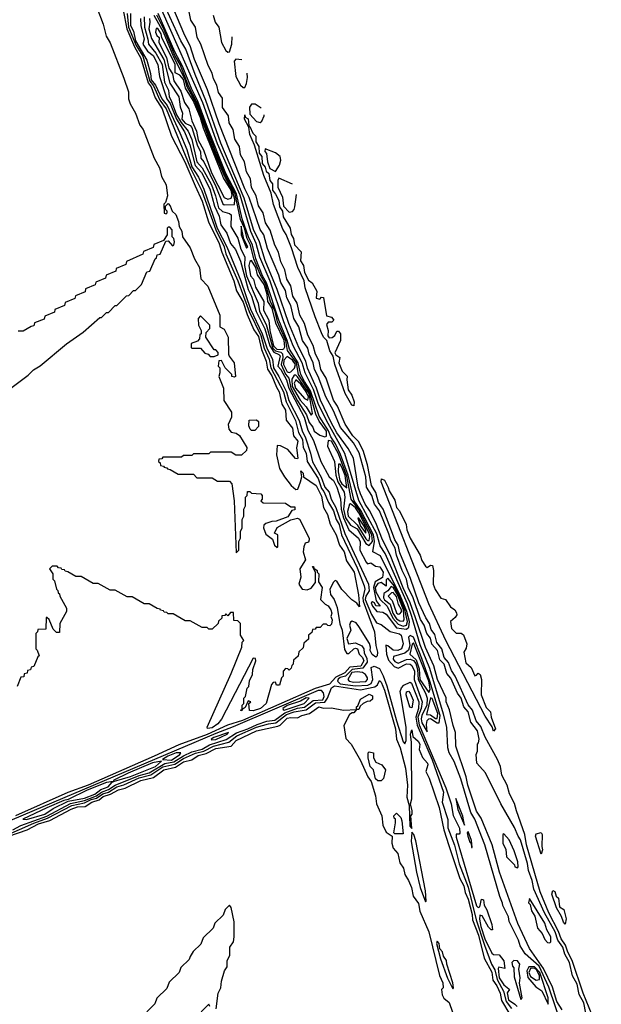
# Model space of a CAD drawing. Extents: x 2889633 to 3052318, y 540750 to 918690.
# Tile 423 of 656: x 3038745 to 3042157, y 731709 to 737489. Entities that reach past the tile are written whole.
import ezdxf

# ---------------------------------------------------------------- set-up
doc = ezdxf.new("R2010")
doc.units = 0

msp = doc.modelspace()

# ---------------------------------------------------------------- linework, layer by layer
at = {"layer": '0CON02XD'}
for points in [[(3039160, 737660), (3039235, 737462.5), (3039252.7, 737392.7), (3039275, 737352.5), (3039355.7, 737145.7), (3039383.3, 737065), (3039383.3, 737025), (3039393.3, 736995), (3039425, 736940), (3039449.3, 736869.3), (3039470, 736845), (3039533.3, 736675), (3039565, 736620), (3039577.5, 736567.5), (3039605, 736520), (3039612.5, 736455), (3039600, 736415), (3039590, 736405), (3039593, 736353), (3039605, 736350), (3039610, 736355), (3039610, 736365), (3039600, 736375), (3039600, 736395), (3039615, 736410), (3039627, 736397), (3039640, 736365), (3039660, 736345), (3039676.7, 736305), (3039680, 736275), (3039697, 736247), (3039700, 736215), (3039745, 736150), (3039770, 736085), (3039798.8, 736035), (3039808.3, 735968.3), (3039848.8, 735925), (3039920, 735755), (3039920, 735685), (3039945, 735672.5), (3039968.8, 735625), (3039970, 735525), (3039973, 735513), (3040002.5, 735475), (3040010, 735395), (3040005, 735390), (3039990, 735395), (3039990, 735405), (3039950, 735445), (3039928.3, 735488.3), (3039913, 735487), (3039910, 735455), (3039920, 735445), (3039920, 735415), (3039912.5, 735395), (3039940, 735325), (3039943, 735253), (3039987.5, 735185), (3039986.7, 735155), (3039968.3, 735111.7), (3039972.5, 735085)], [(3039351.1, 737545), (3039372.5, 737435), (3039418.6, 737328.6), (3039455, 737263.3), (3039498.1, 737118.1), (3039515.5, 737095), (3039539.5, 737029.5), (3039580, 736965), (3039636, 736805), (3039714, 736655), (3039774.3, 736514.3), (3039815, 736422.5), (3039851.9, 736301.9), (3039915.5, 736175), (3039930, 736125), (3040000.8, 735955), (3040017, 735897), (3040055, 735831.2), (3040078.9, 735758.9), (3040118.6, 735668.6), (3040145, 735628.8), (3040163.5, 735553.5), (3040190, 735485), (3040197.8, 735437.8), (3040225, 735398.8), (3040250.9, 735330.9), (3040267.5, 735305), (3040282.7, 735232.7), (3040305, 735197.5), (3040308, 735138), (3040345, 735090), (3040350.8, 735045), (3040377.5, 735015), (3040368.8, 734975), (3040376.7, 734915), (3040375, 734910), (3040363, 734913), (3040317.5, 734965), (3040275, 734987.5), (3040255, 734990), (3040251.2, 734935), (3040270, 734855), (3040297.5, 734805), (3040336.7, 734755), (3040365, 734730), (3040377, 734733), (3040392.5, 734775), (3040400, 734805), (3040395, 734840), (3040407, 734827), (3040410, 734805), (3040483.3, 734755), (3040515, 734692.5), (3040526.7, 734625), (3040550, 734585), (3040566.4, 734526.4), (3040602, 734465), (3040621.2, 734405), (3040649.2, 734365), (3040663, 734313), (3040707.5, 734245), (3040733, 734113), (3040737.5, 734042.5), (3040723.3, 734063.3), (3040694.1, 734084.1), (3040634.1, 734144.1), (3040605, 734193.3), (3040595, 734196.7), (3040585, 734187.5), (3040563.8, 734145), (3040568, 734115), (3040588.8, 734085), (3040608.3, 734038.3), (3040623.2, 733943.2), (3040637.5, 733905), (3040650.9, 733790.9), (3040665, 733767.5), (3040675, 733767.5), (3040705, 733796), (3040715, 733800), (3040726.2, 733795), (3040735.8, 733765), (3040755.6, 733745), (3040763.5, 733725), (3040745.3, 733694.7), (3040682.2, 733687.8), (3040652, 733655), (3040600.2, 733629.8), (3040562, 733588), (3040477.6, 733562.4), (3040051.2, 733375), (3039963.1, 733346.9), (3039845, 733292.7), (3039678, 733232), (3039534.3, 733165.7), (3039146, 732995), (3039028.3, 732951.7), (3038721.2, 732815)], [(3041971.1, 731451.1), (3041849.7, 731809.7), (3041791.8, 731931.8), (3041711.2, 732005), (3041681.7, 732051.7), (3041671.2, 732085), (3041616.2, 732195), (3041611.7, 732221.7), (3041578.3, 732288.3), (3041577, 732303), (3041560.7, 732340.7), (3041473.8, 732645), (3041415.8, 732795), (3041392, 732835), (3041333.2, 733033.2), (3041294.3, 733134.3), (3041263.8, 733185), (3041256, 733215), (3041250, 733335), (3041232.1, 733412.1), (3041150.4, 733680.4), (3041095, 733818.8), (3041045.3, 733985.3), (3041019.5, 734059.5), (3040889.1, 734355), (3040860.6, 734400.6), (3040840.3, 734470.3), (3040735, 734666.2), (3040652.9, 734942.9), (3040545.5, 735135), (3040496.5, 735235), (3040468.6, 735318.6), (3040419.5, 735415), (3040402.1, 735475), (3040350, 735575), (3040294.6, 735715), (3040213.6, 735953.6), (3040153.6, 736095), (3040133.1, 736175), (3040100, 736245), (3040038.2, 736458.2), (3039905, 736760), (3039819.2, 737000.8), (3039578.1, 737545)], [(3041927, 731677), (3041896.7, 731725), (3041870, 731810), (3041818.6, 731918.6), (3041735.8, 732035.8), (3041666.7, 732183.3), (3041558.8, 732485), (3041516.7, 732645), (3041451.7, 732801.7), (3041425, 732842.5), (3041374.2, 732995), (3041364.1, 733044.1), (3041303.9, 733223.9), (3041302.5, 733305), (3041287.5, 733345), (3041267, 733437), (3041247.5, 733485), (3041247, 733507), (3041196.2, 733615), (3041174, 733695), (3041125, 733802.5), (3041066.5, 733976.5), (3041036.2, 734066.2), (3040995, 734153.3), (3040917.9, 734347.9), (3040874.2, 734435), (3040834.3, 734534.3), (3040797.8, 734607.8), (3040770.8, 734645), (3040744.3, 734705), (3040731.4, 734745), (3040702.5, 734915), (3040672.3, 734972.3), (3040605, 735064), (3040573.1, 735125), (3040510, 735255), (3040487.1, 735325), (3040433.6, 735443.6), (3040422.9, 735485), (3040382.9, 735565), (3040324.2, 735705), (3040255.8, 735905), (3040184.5, 736074.6), (3040151.4, 736185), (3040116.8, 736256.8), (3040061.4, 736441.4), (3039925, 736763.3), (3039837.1, 737015), (3039773.9, 737166.1), (3039719.2, 737315), (3039690, 737365), (3039605, 737552.5)], [(3041670, 732695), (3041647, 732747), (3041566.7, 732885), (3041478.3, 733068.3), (3041427.5, 733125), (3041422.5, 733175), (3041430, 733195), (3041430, 733235), (3041437, 733243), (3041440, 733265), (3041430, 733315), (3041391.2, 733365), (3041375.8, 733425), (3041350, 733455), (3041335.7, 733505), (3041314.2, 733535), (3041275, 733623.3), (3041251.4, 733651.4), (3041236, 733705), (3041210.3, 733730.3), (3041195.8, 733785), (3041163, 733823), (3041155, 733857.5), (3041134, 733885), (3041118, 733935), (3041097, 733967), (3041052.9, 734095), (3041024.3, 734155), (3041014.2, 734205), (3040988.6, 734255), (3040955.7, 734345), (3040947.4, 734387.4), (3040921.3, 734431.3), (3040910.6, 734470.6), (3040855.8, 734605), (3040826, 734645), (3040810, 734695), (3040780, 734745), (3040775.7, 734805), (3040736.3, 734946.3), (3040702.5, 735005), (3040626.2, 735095), (3040585, 735192.5), (3040541.2, 735275), (3040496.2, 735395), (3040473.8, 735435), (3040466.7, 735475), (3040443.8, 735525), (3040435, 735560), (3040403.8, 735605), (3040383.3, 735685), (3040353.8, 735735), (3040335, 735810), (3040312, 735855), (3040305, 735900), (3040276.1, 735946.1), (3040265, 735990), (3040198.8, 736145), (3040176.4, 736226.4), (3040155, 736257.5), (3040091.2, 736445), (3040066, 736495), (3039915, 736877.5), (3039847.3, 737077.3), (3039770, 737255), (3039745.7, 737335.7), (3039714, 737395), (3039642.7, 737562.7)], [(3042156.9, 731515), (3042050.6, 731775), (3041985.3, 731965.3), (3041960, 732015), (3041947.5, 732055), (3041922.4, 732092.4), (3041906, 732136), (3041849.4, 732245), (3041799.1, 732369.1), (3041718.6, 732645), (3041708.1, 732705), (3041660, 732845), (3041647.6, 732887.6), (3041619.2, 732945), (3041605.5, 732995.5), (3041574.2, 733054.2), (3041565.7, 733105), (3041548.6, 733145), (3041475, 733276.7), (3041449.6, 733339.6), (3041423.6, 733373.6), (3041400.6, 733435), (3041376.6, 733466.6), (3041299.4, 733635), (3041277.4, 733667.4), (3041260.6, 733715), (3041235.5, 733745.5), (3041220.6, 733795), (3041191.7, 733831.7), (3041179.8, 733879.8), (3041159.7, 733909.7), (3041148.1, 733945), (3041126.6, 733976.6), (3041085.5, 734065.5), (3041037.6, 734207.6), (3040975, 734360), (3040964.6, 734404.6), (3040945.6, 734435), (3040932.5, 734472.5), (3040876.7, 734615), (3040850.6, 734655), (3040833.6, 734713.6), (3040809.4, 734755), (3040785.6, 734875.6), (3040759.1, 734959.1), (3040732.1, 735012.1), (3040699.2, 735045), (3040653.6, 735113.6), (3040609.5, 735219.5), (3040585.7, 735255.7), (3040542.5, 735385), (3040510.8, 735435), (3040502.5, 735485), (3040480.8, 735525), (3040466.6, 735576.6), (3040435, 735637.5), (3040415.5, 735705.5), (3040388, 735755), (3040372.5, 735825), (3040348, 735865), (3040335.5, 735925.5), (3040312, 735965), (3040300.9, 736020.9), (3040277, 736067), (3040263.2, 736123.2), (3040240.8, 736165), (3040215, 736253.3), (3040187, 736297), (3040172.9, 736355), (3040145.7, 736395.7), (3040132.5, 736455), (3040104.3, 736504.3), (3040099.2, 736555), (3040076, 736595), (3040064, 736655), (3040040, 736695), (3040034, 736745), (3040007.7, 736787.7), (3039998, 736845), (3039974.2, 736884.2), (3039970, 736925), (3039934.2, 736974.2), (3039935, 737027.5), (3039911.4, 737061.4), (3039901.2, 737105), (3039881.2, 737141.2), (3039873.8, 737175), (3039850.5, 737220.4), (3039808, 737345), (3039786.2, 737385), (3039775.8, 737445), (3039748.8, 737485), (3039737.5, 737545)], [(3039374.5, 737525), (3039384.2, 737444.3), (3039427.3, 737337.3), (3039467.2, 737275), (3039507.9, 737127.9), (3039529.9, 737099.9), (3039567.3, 737017.3), (3039605, 736966), (3039747.4, 736617.4), (3039812.5, 736485), (3039895, 736254.2), (3039943.5, 736155), (3039954.7, 736114.7), (3040024.5, 735955), (3040091.5, 735775), (3040158.7, 735635), (3040179.5, 735559.6), (3040209.1, 735495), (3040217.9, 735445), (3040293.3, 735305), (3040308.9, 735245), (3040362.5, 735135), (3040380, 735065), (3040404.4, 735025), (3040407, 734977), (3040425.7, 734945), (3040431.2, 734895), (3040495, 734796.2), (3040516.1, 734736.1), (3040528.6, 734718.6)], [(3039395.6, 737525), (3039395.5, 737455), (3039411.9, 737421.9), (3039425, 737364.4), (3039490.9, 737250.9), (3039512.9, 737172.9), (3039515.3, 737135), (3039542.3, 737105), (3039578.8, 737025), (3039610, 736985), (3039685, 736824), (3039725, 736726), (3039755.6, 736625.6), (3039793.1, 736565), (3039824.7, 736494.7), (3039880, 736335), (3039904.3, 736264.3), (3039959.2, 736155), (3040042.1, 735955), (3040099.4, 735789.4), (3040168, 735645), (3040195.8, 735555.8), (3040227.5, 735495), (3040233.2, 735445), (3040265.4, 735395), (3040309.6, 735305), (3040324.1, 735254.1), (3040384.5, 735135), (3040401.1, 735075), (3040420.9, 735035), (3040451.1, 734945), (3040462.7, 734892.7), (3040513.3, 734803.3), (3040534.4, 734745), (3040560.6, 734715), (3040573.1, 734675), (3040599.5, 734625), (3040652.7, 734472.7), (3040790.5, 734175), (3040794.4, 734135), (3040775.5, 734105), (3040772, 734085), (3040807.9, 733997.9), (3040837.7, 733947.7), (3040865, 733938.8), (3040917.9, 733897.9), (3040972.8, 733882.8), (3040981.9, 733875), (3040994.5, 733825), (3040984.3, 733795), (3040964, 733786), (3040935, 733786.9), (3040905, 733813.3), (3040893, 733817), (3040897.1, 733765), (3040908.7, 733728.7), (3040940.9, 733690.9), (3040965, 733681.2), (3041015, 733708), (3041035, 733706.2), (3041045, 733698.1), (3041061.6, 733665), (3041059.3, 733615), (3041078.8, 733561.2)], [(3039454.3, 737495), (3039455.5, 737455), (3039475.6, 737375), (3039467.5, 737345), (3039495, 737304.2), (3039528.7, 737278.7), (3039555.6, 737225), (3039565.4, 737155.4), (3039608.2, 737025), (3039626.9, 736996.9), (3039665, 736905.5), (3039710.8, 736830.8), (3039743.6, 736753.6), (3039775, 736633.1), (3039811.2, 736591.2), (3039859.5, 736495), (3039887.5, 736395), (3039915.8, 736335), (3039925, 736283.8), (3039960, 736235), (3039982.2, 736175), (3040010, 736140), (3040040.9, 736070.9), (3040086.2, 735905), (3040105.5, 735865), (3040133.1, 735775), (3040183.7, 735673.7), (3040213.3, 735573.3), (3040235, 735536.2), (3040265, 735524.3), (3040273.1, 735515), (3040260, 735455), (3040277.3, 735435), (3040310, 735375), (3040324.1, 735325), (3040414.6, 735154.6), (3040435, 735080), (3040469.1, 735019.1), (3040510.6, 734895), (3040560, 734805), (3040585, 734783.8), (3040605.6, 734745), (3040626.7, 734676.7), (3040630.3, 734615), (3040645.2, 734565.2), (3040676.7, 734495), (3040732.5, 734445), (3040743, 734423), (3040740.6, 734375), (3040776.7, 734305), (3040785, 734293.8), (3040805, 734300), (3040831.4, 734281.4), (3040857.1, 734277.1), (3040877.1, 734245), (3040872.9, 734215), (3040831.1, 734188.9), (3040819.7, 734155), (3040837.1, 734077.1), (3040860, 734045), (3040835, 734047.5), (3040826.4, 734066.4), (3040815, 734071.2), (3040806.7, 734065), (3040815, 734046.7), (3040840, 734015), (3040875, 734010), (3040895, 733998.8), (3040955, 733919.4), (3041015, 733910)], [(3039474.4, 737505), (3039477.5, 737445), (3039497.5, 737375), (3039500, 737345), (3039543.1, 737293.1), (3039580, 737225), (3039595, 737122.5), (3039618, 737075), (3039621.5, 737035), (3039633.3, 737015), (3039665, 736930), (3039691.8, 736885), (3039734.2, 736835), (3039754.3, 736785), (3039783.5, 736655), (3039815, 736620), (3039869.8, 736519.8), (3039894.5, 736454.5), (3039911.1, 736385), (3039935, 736362.5), (3039975, 736350.8), (3039985, 736342.5), (3039983.3, 736275), (3040025, 736206.7), (3040041.5, 736141.5), (3040065, 736097.5), (3040064.6, 736045), (3040075.5, 735985), (3040144.2, 735825), (3040152.2, 735775), (3040190.4, 735700.4), (3040230.3, 735559.7), (3040245, 735543.9), (3040276.9, 735537), (3040286.8, 735526.8), (3040288, 735505), (3040277.9, 735465), (3040305, 735407.1), (3040324, 735384), (3040335.9, 735325), (3040375, 735250.6), (3040428.4, 735168.4), (3040442.2, 735125), (3040465, 735096.7), (3040473, 735073), (3040505, 735049.2), (3040535, 735040)], [(3039505.7, 737495.7), (3039509.2, 737475), (3039501.9, 737435), (3039519.1, 737379.1), (3039590, 737255), (3039626.4, 737116.4), (3039679.4, 737035), (3039687, 736977), (3039699.5, 736939.6), (3039696.7, 736905), (3039715, 736881.9), (3039745, 736867.5), (3039754.3, 736855), (3039787.9, 736747.9), (3039806.5, 736715), (3039808, 736675), (3039825, 736653.8), (3039895, 736510), (3039937, 736407), (3039945, 736402.5)], [(3039945, 736402.5), (3040005, 736403.3), (3040007.3, 736432.7), (3039994, 736485), (3039947.4, 736567.4), (3039882.1, 736722.1), (3039775, 737008.5), (3039727.4, 737095), (3039715, 737138.5), (3039648.8, 737268.8), (3039589.2, 737415), (3039533.4, 737513.4)], [(3040535, 735040), (3040545, 735043.3), (3040545, 735072.5), (3040502.4, 735132.3), (3040483, 735173), (3040445.6, 735305.6), (3040381.3, 735405), (3040368.6, 735475), (3040316.4, 735546.4), (3040305.7, 735605), (3040257.5, 735715), (3040243, 735775), (3040216.9, 735835), (3040187.6, 735937.6), (3040158.2, 735988.2), (3040118.6, 736085), (3040099.7, 736165), (3040078.8, 736205), (3040064.1, 736265), (3040040.9, 736315), (3040008.9, 736465), (3039980.8, 736525), (3039952.8, 736572.8), (3039893.2, 736715), (3039784.8, 737005), (3039737.6, 737095), (3039685.7, 737225), (3039655, 737277.8), (3039595, 737424.5), (3039548.8, 737515)], [(3041015, 733910), (3041027.4, 733922.6), (3041031.4, 733955), (3041015.5, 734015.5), (3040979.6, 734105), (3040860.7, 734340.7), (3040816.7, 734365), (3040827.1, 734425), (3040820, 734465), (3040746.9, 734606.9), (3040707.6, 734665), (3040671.2, 734815), (3040626.7, 734936.7), (3040598, 734998), (3040569.7, 735039.7), (3040556.4, 735075), (3040501.8, 735161.8), (3040450.9, 735310.9), (3040415, 735364.6), (3040393.5, 735405), (3040378.3, 735475), (3040327.2, 735555), (3040314.3, 735605), (3040264.8, 735724.8), (3040193.5, 735945), (3040170.3, 735985), (3040129.5, 736085), (3040111.4, 736165), (3040086.3, 736215), (3040050.7, 736320.7), (3040016.1, 736466.1), (3039955, 736586.5), (3039846.6, 736856.6), (3039790.8, 737010.8), (3039751.9, 737085), (3039700.3, 737215), (3039655, 737300), (3039556.5, 737525)], [(3039880.6, 737515), (3039891.8, 737475), (3039913.1, 737445), (3039928.7, 737355), (3039955, 737308.8), (3039965, 737298.8), (3039975, 737300), (3039988.6, 737345), (3039992.1, 737388.1)], [(3039965, 736435.6), (3039985, 736442), (3039990.6, 736459.4), (3039985, 736487.5), (3039941, 736561), (3039822.3, 736852.3), (3039805, 736912.2), (3039762, 737015), (3039717.4, 737087.4), (3039705, 737136.9), (3039685, 737164), (3039656.7, 737176.7), (3039656.7, 737225), (3039578.8, 737385), (3039575, 737406.7), (3039555, 737436.7), (3039545, 737437.5), (3039542, 737415), (3039550, 737395), (3039563.3, 737383.3), (3039561.9, 737355), (3039606.7, 737266.7), (3039619.5, 737205), (3039641.7, 737171.7), (3039649.7, 737129.7), (3039690, 737070), (3039711.8, 737001.8), (3039738, 736965), (3039755.6, 736895), (3039781.8, 736835), (3039792.2, 736782.2), (3039822.5, 736725), (3039870.8, 736590.7), (3039945, 736445.8), (3039965, 736435.6)], [(3040047.4, 737252.3), (3040013, 737257), (3040002.5, 737245), (3040013.4, 737155), (3040040, 737105), (3040055, 737090), (3040065, 737090), (3040076.1, 737113.9), (3040080.5, 737149.6), (3040079.2, 737174)], [(3040162.3, 736970), (3040126.4, 736993.6), (3040105, 736992), (3040094, 736976), (3040095.6, 736935), (3040135, 736891.2), (3040155, 736886.2), (3040165, 736893.3), (3040178.6, 736925), (3040178.7, 736929.8)], [(3040705, 735222.5), (3040693.8, 735225), (3040654.2, 735295), (3040593.8, 735465), (3040583.3, 735513.3), (3040563.8, 735545), (3040547.5, 735605), (3040527.5, 735625), (3040515, 735650), (3040478.8, 735745), (3040420, 735915), (3040413.3, 735955), (3040376.7, 736035), (3040339.5, 736149.6), (3040307.7, 736227.7), (3040288.3, 736258.3), (3040234.2, 736404.2), (3040220, 736470), (3040176.2, 736575), (3040122.3, 736752.3), (3040094.2, 736814.2), (3040088.3, 736858.3), (3040064, 736905), (3040065, 736930), (3040067, 736917), (3040085, 736907.1), (3040088.3, 736868.3), (3040095, 736862.5), (3040112.7, 736822.7), (3040129.4, 736805), (3040131.2, 736771.2), (3040147.5, 736745), (3040149.2, 736705), (3040166.4, 736685), (3040168, 736645), (3040185, 736622.5), (3040190.2, 736600.2), (3040206.4, 736585), (3040212, 736545), (3040227.3, 736525), (3040227.1, 736487.1), (3040246.5, 736465), (3040265, 736428), (3040269.3, 736389.3), (3040286.8, 736365), (3040291.5, 736331.5), (3040331.4, 736265), (3040337.9, 736227.9), (3040351.4, 736205), (3040356.8, 736166.8), (3040396.2, 736126.2), (3040392.3, 736072.3), (3040410, 736045), (3040415.8, 736005), (3040439.7, 735959.7), (3040461.2, 735945), (3040487.5, 735895), (3040483.9, 735853.9), (3040505, 735847.5), (3040515, 735860), (3040527, 735857), (3040545, 735750), (3040575, 735742.5), (3040587.5, 735725), (3040577, 735713), (3040555, 735712.5), (3040545, 735700), (3040553.8, 735665), (3040553.3, 735633.3), (3040561.2, 735621.2), (3040577.7, 735622.3), (3040593.3, 735635), (3040605, 735660), (3040615, 735660), (3040627.5, 735645), (3040626.7, 735605), (3040593.3, 735533.3), (3040600.5, 735520.4), (3040623.3, 735505), (3040616.2, 735475), (3040636, 735425), (3040667, 735397), (3040663.8, 735375), (3040672, 735315), (3040692.5, 735285), (3040707.5, 735245), (3040705, 735222.5)], [(3040245, 736596.7), (3040270, 736635), (3040277.1, 736665), (3040272.9, 736685), (3040246.3, 736706.3), (3040185, 736730), (3040182.9, 736715), (3040192.5, 736702.5), (3040199.5, 736655), (3040213.3, 736615), (3040245, 736596.7)], [(3040344.6, 736522.4), (3040265, 736557.5), (3040258.8, 736545), (3040259.4, 736505), (3040286.1, 736446.1), (3040293.5, 736395), (3040325, 736358), (3040345, 736362.5), (3040355.9, 736374.1), (3040360, 736390), (3040369.4, 736461.6)], [(3038517.5, 735195), (3038795, 735402.5), (3038825, 735432.5), (3038865, 735457.5), (3039020, 735585), (3039116.4, 735653.6), (3039215, 735740), (3039225, 735740), (3039255, 735770), (3039265, 735770), (3039305, 735810), (3039315, 735810), (3039371.7, 735868.3), (3039385, 735870), (3039411.7, 735898.3), (3039425, 735900), (3039460, 735935), (3039491.7, 736008.3), (3039508.3, 736011.7), (3039540, 736085), (3039548.3, 736091.7), (3039551.7, 736108.3), (3039568.3, 736111.7), (3039601.7, 736188.3), (3039615, 736190), (3039641.7, 736161.7), (3039650, 736165), (3039652.5, 736185), (3039650, 736205), (3039640, 736215), (3039640, 736255), (3039625, 736270), (3039615, 736270), (3039610, 736265), (3039610, 736225), (3039588.3, 736191.7), (3039531.7, 736168.3), (3039528.3, 736151.7), (3039471.7, 736128.3), (3039468.3, 736111.7), (3039371.7, 736068.3), (3039368.3, 736051.7), (3039311.7, 736028.3), (3039308.3, 736011.7), (3039251.7, 735988.3), (3039248.3, 735971.7), (3039191.7, 735948.3), (3039188.3, 735931.7), (3039131.7, 735908.3), (3039128.3, 735891.7), (3039071.7, 735868.3), (3039068.3, 735851.7), (3039011.7, 735828.3), (3039008.3, 735811.7), (3038951.7, 735788.3), (3038948.3, 735771.7), (3038891.7, 735748.3), (3038888.3, 735731.7), (3038831.7, 735708.3), (3038828.3, 735691.7), (3038811.7, 735688.3), (3038765, 735660), (3038735, 735660)], [(3040075, 736147.5), (3040082.5, 736155), (3040060.7, 736200.7), (3040043.6, 736276.4), (3040044.2, 736225), (3040075, 736147.5)], [(3040285, 735552.5), (3040295, 735555.8), (3040300.7, 735569.3), (3040295.8, 735605), (3040247.1, 735707.1), (3040226.2, 735795), (3040200.8, 735835), (3040196.8, 735875), (3040178.9, 735935), (3040140.4, 735990.4), (3040130.4, 736035), (3040104, 736076), (3040095, 736070), (3040088.6, 736045), (3040098.8, 735985), (3040115.9, 735965.9), (3040128.7, 735918.7), (3040176.2, 735835), (3040174.5, 735784.5), (3040205.7, 735725), (3040212.5, 735665), (3040234.7, 735575), (3040252.5, 735555), (3040285, 735552.5)], [(3039861.7, 735511.7), (3039885, 735512.5), (3039908.3, 735521.7), (3039910, 735535), (3039895, 735550), (3039885, 735550), (3039837.5, 735625), (3039838.3, 735651.7), (3039860, 735675), (3039860, 735695), (3039805, 735750), (3039792.5, 735735), (3039793.3, 735695), (3039810, 735665), (3039810, 735645), (3039801.7, 735638.3), (3039800, 735615), (3039788.3, 735601.7), (3039751.7, 735588.3), (3039750, 735565), (3039755, 735560), (3039805, 735560), (3039831.7, 735531.7), (3039850, 735525), (3039861.7, 735511.7)], [(3040325, 735417.5), (3040335, 735421.2), (3040357.8, 735442.2), (3040362, 735465), (3040345, 735490.7), (3040315, 735511.4), (3040295, 735489.2), (3040292.7, 735465), (3040315, 735422.5), (3040325, 735417.5)], [(3040455, 735166.7), (3040463.6, 735176.4), (3040442.5, 735295), (3040375, 735392.2), (3040365, 735401.9), (3040355, 735402.5), (3040341.9, 735378.1), (3040344.1, 735335), (3040390.6, 735255), (3040425.8, 735215.8), (3040455, 735166.7)], [(3040435, 735256), (3040438.7, 735275), (3040426, 735305), (3040395, 735348.2), (3040365, 735374), (3040355.6, 735354.4), (3040363.1, 735325), (3040415, 735266), (3040435, 735256)], [(3040125, 735077.5), (3040105, 735077.5), (3040097.5, 735085), (3040090, 735105), (3040091.7, 735138.3), (3040135, 735140), (3040145, 735130), (3040145, 735100), (3040125, 735077.5)], [(3039972.5, 735085), (3039985, 735067.5), (3040015, 735062.5), (3040035, 735047.5), (3040077, 734977), (3040075, 734960), (3040047, 734933), (3040013, 734933), (3039985, 734950), (3039865, 734950), (3039855, 734940), (3039765, 734940), (3039755, 734930), (3039705, 734930), (3039695, 734920), (3039585, 734920), (3039578.3, 734911.7), (3039561.7, 734908.3), (3039560, 734895), (3039568.3, 734888.3), (3039571.7, 734871.7), (3039588.3, 734868.3), (3039591.7, 734861.7), (3039608.3, 734858.3), (3039611.7, 734851.7), (3039628.3, 734848.3), (3039675, 734820), (3039765, 734820), (3039785, 734800), (3039875, 734800), (3039905, 734780), (3039975, 734780), (3039990, 734765), (3040003.6, 734663.6), (3040015, 734360), (3040030, 734375), (3040030, 734425), (3040040, 734445), (3040040, 734485), (3040050, 734505), (3040050, 734555), (3040060, 734575), (3040060, 734615), (3040070, 734635), (3040070, 734685), (3040080, 734695), (3040081.7, 734718.3), (3040095, 734720), (3040105, 734710), (3040160, 734705), (3040167.5, 734695), (3040167.5, 734675), (3040160, 734665), (3040173, 734653), (3040305, 734650), (3040335, 734630), (3040358.3, 734628.3), (3040358.3, 734611.7), (3040341.7, 734608.3), (3040318.8, 734571.2), (3040250, 734545), (3040225, 734543.8), (3040189.2, 734530.8), (3040177.7, 734522.3), (3040175.7, 734505), (3040189.5, 734469.6), (3040228.3, 734438.3), (3040240, 734405), (3040255, 734390), (3040260, 734395), (3040260, 734465), (3040240, 734475), (3040255, 734507.5), (3040335, 734553.3), (3040375, 734562.5), (3040386.1, 734556.1), (3040442.5, 734445), (3040442.5, 734435), (3040438.3, 734421.7), (3040420, 734415), (3040412.5, 734395), (3040407.5, 734365), (3040421.7, 734318.3), (3040387.5, 734265), (3040393.6, 734216.4), (3040383.3, 734175), (3040402.5, 734145), (3040431.7, 734141.7), (3040455, 734152.5), (3040480, 734185), (3040480, 734245), (3040461.7, 734278.3), (3040468.3, 734278.3), (3040470, 734270), (3040490, 734255), (3040490, 734245), (3040500, 734235), (3040498.3, 734188.3), (3040518.8, 734155), (3040510, 734085), (3040537, 734057), (3040555, 734047.5), (3040570, 734025), (3040576.7, 734005), (3040570, 733985), (3040577.5, 733965), (3040575, 733940), (3040565, 733930), (3040551.7, 733931.7), (3040545, 733940), (3040525, 733940), (3040508.3, 733921.7), (3040485, 733920), (3040478.3, 733911.7), (3040461.7, 733908.3), (3040458.3, 733891.7), (3040440, 733875), (3040438.3, 733851.7), (3040411.7, 733828.3), (3040408.3, 733801.7), (3040381.7, 733778.3), (3040378.3, 733751.7), (3040351.7, 733728.3), (3040350, 733705), (3040341.7, 733698.3), (3040338.3, 733681.7), (3040325, 733670), (3040318.3, 733678.3), (3040305, 733680), (3040290, 733665), (3040290, 733635), (3040280, 733625), (3040268.3, 733581.7), (3040251.7, 733581.7), (3040245, 733600), (3040231.7, 733598.3), (3040223, 733587), (3040190, 733475), (3040156.7, 733445), (3040115, 733431.2), (3040093, 733433), (3040090, 733475), (3040100, 733485), (3040085, 733490), (3040068.3, 733451.7), (3040050, 733440), (3040048.3, 733431.7), (3040040, 733435), (3040050, 733440), (3040050, 733465), (3040060, 733475), (3040060, 733505), (3040070, 733515), (3040080, 733565), (3040090, 733575), (3040093, 733607), (3040110, 733645), (3040112.5, 733675), (3040130, 733725), (3040128.3, 733738.3), (3040115, 733740), (3039928.3, 733381.7), (3039906.7, 733355), (3039875, 733332), (3039847.5, 733327.5), (3039843.8, 733336.2), (3039985, 733650), (3040047.5, 733805), (3040050, 733835), (3040060, 733845), (3040040, 733875), (3040040, 733945), (3040025, 733960), (3040001.7, 733961.7), (3039998.3, 734008.3), (3039981.7, 734008.3), (3039965, 733990), (3039955, 734000), (3039948.3, 733991.7), (3039931.7, 733988.3), (3039930, 733975), (3039911.7, 733958.3), (3039910, 733945), (3039875, 733910), (3039855, 733910), (3039845, 733920), (3039815, 733920), (3039745, 733960), (3039715, 733960), (3039645, 734000), (3039615, 734000), (3039608.3, 734008.3), (3039591.7, 734011.7), (3039588.3, 734018.3), (3039571.7, 734021.7), (3039568.3, 734028.3), (3039551.7, 734031.7), (3039505, 734060), (3039475, 734060), (3039405, 734100), (3039375, 734100), (3039305, 734140), (3039275, 734140), (3039205, 734180), (3039175, 734180), (3039105, 734220), (3039075, 734220), (3039028.3, 734248.3), (3039011.7, 734251.7), (3039008.3, 734258.3), (3038991.7, 734261.7), (3038988.3, 734268.3), (3038971.7, 734271.7), (3038965, 734280), (3038935, 734280), (3038920, 734265), (3038940, 734235), (3038940, 734205), (3038950, 734195), (3038960, 734145), (3038968.3, 734138.3), (3038970, 734125), (3038978.3, 734118.3), (3038980, 734105), (3039020, 734035), (3039020, 734015), (3038980, 733945), (3038978.3, 733891.7), (3038961.7, 733891.7), (3038941.7, 733911.7), (3038918.3, 733968.3), (3038905, 733980), (3038900, 733980), (3038898.3, 733911.7), (3038851.7, 733908.3), (3038850, 733895), (3038840, 733885), (3038840, 733795), (3038848.3, 733788.3), (3038860, 733755), (3038851.7, 733748.3), (3038828.3, 733691.7), (3038811.7, 733688.3), (3038808.3, 733671.7), (3038791.7, 733668.3), (3038788.3, 733651.7), (3038771.7, 733648.3), (3038768.3, 733631.7), (3038751.7, 733628.3), (3038730, 733575)], [(3040795, 734402.5), (3040813.9, 734426.1), (3040810, 734465), (3040735, 734612.3), (3040690.4, 734675), (3040665, 734808.6), (3040615, 734939.4), (3040575, 735014.4), (3040555, 735018.8), (3040550.8, 734985), (3040592.7, 734895), (3040598.9, 734815), (3040611.1, 734775), (3040648.9, 734715), (3040652.2, 734685), (3040643.8, 734616.2), (3040656.9, 734565), (3040685, 734521.2), (3040725, 734499.4), (3040774.7, 734414.7), (3040795, 734402.5)], [(3040665, 734741.2), (3040655, 734812.5), (3040635, 734862.9), (3040625, 734878.6), (3040615, 734880), (3040613.9, 734835), (3040623.1, 734783.1), (3040635, 734764.4), (3040665, 734741.2)], [(3041525, 733312.5), (3041517.5, 733337.5), (3041475, 733400), (3041244.3, 733845), (3041145, 734060), (3040866.2, 734775), (3040867.5, 734792.5), (3040885, 734785.8), (3040906.8, 734743.2), (3040912.1, 734722.1), (3040945, 734668.8), (3040955.4, 734625.4), (3040972.5, 734605), (3041011.9, 734525), (3041016.4, 734495), (3041035.3, 734445.3), (3041094.2, 734345), (3041105, 734313.3), (3041125, 734280), (3041135, 734273.3), (3041155, 734287.5), (3041166.7, 734285), (3041173.3, 734255), (3041170, 734175), (3041183.2, 734143.2), (3041215, 734093.3), (3041242.5, 734085), (3041272.3, 734042.3), (3041296.7, 734025), (3041307.7, 734007.7), (3041308.8, 733995), (3041300.5, 733979.6), (3041272, 733955), (3041277.8, 733915), (3041305, 733888), (3041335, 733887.5), (3041348.3, 733878.3), (3041367.5, 733825), (3041365, 733800), (3041350, 733775), (3041363, 733713), (3041393.3, 733685), (3041415, 733637.5), (3041425, 733640), (3041435, 733652.5), (3041446.7, 733645), (3041453.3, 733615), (3041452, 733525), (3041481.9, 733451.9), (3041506.7, 733425), (3041510, 733395), (3041536, 733325), (3041525, 733312.5)], [(3040528.6, 734718.6), (3040555.7, 734655), (3040585.4, 734605.4), (3040600.8, 734555), (3040620, 734525), (3040632.9, 734465), (3040725, 734271.2), (3040766, 734165), (3040770, 734145), (3040757.7, 734095), (3040760, 734075), (3040826.2, 733895), (3040833.3, 733815), (3040843.3, 733775), (3040842.5, 733755), (3040835, 733747.5), (3040812.3, 733762.3), (3040800, 733785), (3040803.3, 733805), (3040797.7, 733827.7), (3040735, 733927.5), (3040718.3, 733948.3), (3040695, 733957.5), (3040685, 733952.5), (3040680, 733935), (3040686.7, 733905), (3040664.4, 733855.6), (3040674.1, 733824.1), (3040715, 733831.4), (3040752.2, 733812.2), (3040764.2, 733795), (3040765, 733770), (3040780.9, 733740.9), (3040783.1, 733716.9), (3040757.6, 733682.4), (3040695, 733673.2), (3040655.9, 733634.1), (3040625, 733627.7), (3040612.9, 733617.1), (3040610, 733605), (3040625, 733590.8), (3040715, 733578.5), (3040787.1, 733582.9), (3040807.3, 733592.7), (3040817.1, 733615), (3040807.5, 733685), (3040825, 733693.3), (3040855, 733680), (3040877.9, 733637.9), (3040898.2, 733578.2), (3040955, 733373.3), (3040995, 733250), (3041005, 733237.5), (3041011.7, 733258.3), (3041011.9, 733335), (3040977.1, 733545), (3040985, 733566.7), (3040998.3, 733581.7), (3041035, 733600), (3041043.9, 733593.9), (3041085.5, 733485), (3041085.4, 733445), (3041069.6, 733395), (3041077, 733347), (3041165.5, 733144.5), (3041231.2, 732955), (3041224.2, 732895), (3041255.9, 732794.1), (3041256, 732745), (3041295, 732642.5), (3041323.7, 732533.7), (3041376.6, 732396.6), (3041423.6, 732205), (3041472.1, 732055), (3041513.1, 731945), (3041531.5, 731911.4), (3041546.2, 731855), (3041582.5, 731785), (3041598.2, 731725), (3041630, 731685)], [(3040785, 734431.4), (3040795, 734432), (3040799.6, 734455), (3040794.6, 734475), (3040735, 734594.4), (3040715, 734622.7), (3040685, 734646.7), (3040680, 734645), (3040668, 734602), (3040671.4, 734575), (3040725, 734523.1), (3040775, 734440.6), (3040785, 734431.4)], [(3040775, 734473.8), (3040775, 734492.5), (3040765.3, 734515), (3040735, 734563.3), (3040728.3, 734561.7), (3040743.9, 734515), (3040775, 734473.8)], [(3040995, 733928.9), (3041015, 733934.4), (3041020.9, 733955), (3041004.4, 734025), (3040972.2, 734105), (3040935, 734172.9), (3040905, 734210), (3040895, 734200), (3040895, 734163.3), (3040865.5, 734185.5), (3040845, 734180), (3040831.2, 734155), (3040835, 734129.2), (3040860.6, 734085), (3040900, 734045), (3040934.7, 733974.7), (3040965, 733940.6), (3040995, 733928.9)], [(3040995, 733958.8), (3041001.2, 733965), (3040996.4, 734025), (3040964.7, 734105), (3040935, 734155.4), (3040925, 734161.4), (3040905, 734135.7), (3040880.3, 734119.7), (3040878.9, 734095), (3040885, 734083.1), (3040917.5, 734057.5), (3040933.8, 734005), (3040955, 733971.1), (3040975, 733960.6), (3040995, 733958.8)], [(3040965, 733998.8), (3040975, 734001.2), (3040985, 734013.3), (3040985.3, 734025), (3040967.7, 734055), (3040955, 734102.5), (3040935, 734126), (3040926.1, 734123.9), (3040906.7, 734105), (3040929.1, 734079.1), (3040955, 734006.7), (3040965, 733998.8)], [(3041135, 733307.5), (3041131.3, 733351.3), (3041135.6, 733375), (3041145, 733385.5), (3041155, 733386.5), (3041195, 733361.4), (3041205, 733362), (3041210.8, 733405), (3041151.9, 733605), (3041105, 733738.1), (3041055, 733864.3), (3041035, 733874), (3041025.8, 733864.2), (3041032.7, 733815), (3041025, 733788.6), (3041005, 733769.1), (3040938.7, 733751.3), (3040936.2, 733735), (3040945, 733721.1), (3040965, 733712.1), (3041015, 733733.3), (3041035.4, 733735.4), (3041055, 733727.5), (3041068.5, 733708.5), (3041079.1, 733675), (3041082.1, 733615), (3041125.5, 733535), (3041135.4, 733505), (3041134, 733465), (3041103.7, 733405), (3041099.7, 733385), (3041105, 733360.8), (3041135, 733307.5)], [(3041145, 733540), (3041152.1, 733557.9), (3041144.4, 733605), (3041055, 733830), (3041047.3, 733822.7), (3041034.1, 733764.1), (3041070.9, 733730.9), (3041088.2, 733678.2), (3041092.6, 733615), (3041145, 733540)], [(3040705, 733598.9), (3040775, 733604.3), (3040785.8, 733615), (3040785.8, 733625), (3040774.2, 733644.2), (3040755.7, 733655.7), (3040725, 733661.1), (3040693.7, 733656.3), (3040670, 733615), (3040677.5, 733605), (3040705, 733598.9)], [(3038273, 732527), (3038827.4, 732772.6), (3038908.8, 732801.2), (3039050, 732875), (3039125, 732890.8), (3039165, 732911.8), (3039195, 732918.9), (3039233.1, 732945), (3039265.3, 732954.7), (3039315, 732984.6), (3039355, 732996.4), (3039445, 733038.2), (3039514, 733055), (3039585, 733102.9), (3039655, 733119.2), (3039705, 733151.2), (3039776, 733184), (3039825, 733194.6), (3039881.2, 733225), (3039972.8, 733247.2), (3040018, 733285), (3040135, 733335.4), (3040204, 733356), (3040248.5, 733361.4), (3040310.1, 733409.9), (3040355, 733426.2), (3040425, 733437.5), (3040481.2, 733478.8), (3040535, 733481.9), (3040550.6, 733505), (3040573.8, 733566.2), (3040590.8, 733579.2), (3040745, 733555.7), (3040827.9, 733572.1), (3040843.3, 733585), (3040855, 733610), (3040865, 733600), (3040885, 733552.5), (3040950, 733325), (3040955.8, 733265.8), (3040976.9, 733215), (3041007.5, 733095), (3041020, 732995), (3041016.7, 732925), (3041030, 732875), (3041033.8, 732755), (3041045, 732740), (3041040, 732815), (3041046.7, 732825), (3041046.4, 732843.6), (3041037.5, 732885), (3041046.2, 732915), (3041044, 733245), (3041037.5, 733295), (3041045, 733320), (3041051.7, 733281.7), (3041083, 733253), (3041092.5, 733235), (3041087.5, 733205), (3041108.3, 733158.3), (3041137.5, 733125), (3041140, 733115), (3041127.5, 733075), (3041146.4, 733036.4), (3041205.6, 732865), (3041233.1, 732733.1), (3041261.7, 732641.7), (3041327.1, 732447.1), (3041350, 732405), (3041357.5, 732365), (3041376.5, 732325), (3041399.4, 732235), (3041401.4, 732205), (3041436.9, 732115), (3041469.5, 731979.6), (3041515, 731897.5), (3041520, 731850), (3041545, 731816.7), (3041563.8, 731775), (3041570.5, 731730.4), (3041619.7, 731649.7)], [(3038705, 732732.5), (3038750.8, 732759.2), (3038905, 732813.3), (3039043.2, 732886.8), (3039125, 732905.3), (3039195, 732931.8), (3039225, 732954.6), (3039265, 732968.9), (3039304.7, 732995.3), (3039445, 733052), (3039505, 733068.2), (3039597.1, 733122.9), (3039648.3, 733131.7), (3039705, 733168.2), (3039755, 733191.2), (3039815, 733206.2), (3039858.1, 733231.9), (3039956.2, 733263.8), (3040017.7, 733302.3), (3040084, 733325), (3040138, 733352), (3040195, 733371.2), (3040242.4, 733377.6), (3040299.5, 733420.5), (3040375, 733446.8), (3040416.6, 733453.4), (3040467.4, 733492.6), (3040523, 733497), (3040531.8, 733515), (3040527, 733537), (3040515, 733550), (3040495, 733551.2), (3039997.6, 733337.6), (3039895, 733299.2), (3038518, 732715)], [(3041045, 733450), (3041033, 733453), (3041011.2, 733525), (3041015, 733542.5), (3041025, 733546.7), (3041036, 733535), (3041053.3, 733495), (3041045, 733450)], [(3041078.8, 733561.2), (3041105.5, 733485), (3041101.1, 733445), (3041081.2, 733395), (3041089, 733349), (3041245, 732979.2), (3041275.4, 732885), (3041287.5, 732817.5), (3041325, 732743.3), (3041327.3, 732712.7), (3041323, 732707), (3041305, 732707.5), (3041305, 732690), (3041425, 732287.5), (3041435, 732277.5), (3041445, 732280), (3041454, 732326), (3041465, 732322.5), (3041470, 732290), (3041485, 732263.3), (3041515, 732177.5), (3041518.8, 732145), (3041511.2, 732145), (3041495, 732161.2), (3041458.8, 732228.8), (3041445, 732232.5), (3041441.9, 732208.1), (3041449.6, 732165), (3041473.5, 732093.5), (3041515, 732008.8), (3041525, 732001.2), (3041558.3, 731998.3), (3041585, 731963.3), (3041591.7, 731918.3), (3041555, 731926), (3041550.9, 731919.1), (3041558.2, 731865), (3041585, 731824), (3041615, 731800), (3041617.5, 731795), (3041604.4, 731775.5), (3041613.3, 731735), (3041650.3, 731710.3), (3041662.5, 731695)], [(3038681.2, 732695), (3038787.9, 732732.1), (3038855, 732767.5), (3038921.7, 732788.3), (3039046.7, 732855), (3039085, 732867.5), (3039129.2, 732870.8), (3039167.5, 732895), (3039211.2, 732908.8), (3039235, 732928.9), (3039278.3, 732941.7), (3039325, 732967.1), (3039363.3, 732976.7), (3039455, 733022.5), (3039529.5, 733040.5), (3039590, 733085), (3039658.2, 733101.8), (3039705, 733131.4), (3039755, 733144.2), (3039791.1, 733168.9), (3039838.2, 733181.8), (3039895, 733210.6), (3039985, 733224), (3040015, 733257.5), (3040135, 733313.8), (3040258.8, 733341.2), (3040273, 733347), (3040315, 733388), (3040335, 733393.3), (3040375, 733390), (3040400, 733405), (3040444.1, 733415.9), (3040500, 733455), (3040527, 733447), (3040575, 733450), (3040645, 733436.2), (3040720, 733440), (3040720, 733455), (3040728.3, 733461.7), (3040745, 733500), (3040795, 733530), (3040815, 733520), (3040815, 733500), (3040801.7, 733488.3), (3040783, 733487), (3040760, 733475), (3040741.7, 733458.3), (3040735, 733440), (3040720, 733440), (3040705, 733420), (3040695, 733420), (3040680.7, 733409.3), (3040646.7, 733345), (3040658.8, 733268.8), (3040688.8, 733235), (3040745, 733140), (3040787.5, 733045), (3040807, 733017), (3040833, 732933), (3040837.5, 732885), (3040870, 732815), (3040875, 732760), (3040895, 732720), (3040930, 732695), (3040927.5, 732655), (3040936.7, 732625), (3040962.5, 732595), (3040975, 732540), (3040997, 732507), (3041005, 732470), (3041026.4, 732436.4), (3041042.5, 732395), (3041053, 732343), (3041085, 732300), (3041092.5, 732255), (3041144.2, 732135), (3041208.3, 731878.3), (3041226.7, 731835), (3041230, 731805), (3041220, 731795), (3041222.5, 731765), (3041232.5, 731745), (3041265, 731720), (3041283, 731663)], [(3040296.4, 733436.4), (3040325, 733444.6), (3040413.3, 733475), (3040442.5, 733505), (3040425, 733506.9), (3040391.7, 733488.3), (3040315, 733463.3), (3040289.2, 733445), (3040290, 733440), (3040296.4, 733436.4)], [(3041185, 733386.7), (3041195, 733387.5), (3041197.6, 733415), (3041165, 733504), (3041155, 733507.5), (3041130.7, 733410.7), (3041155, 733407.1), (3041185, 733386.7)], [(3039870.7, 733260.7), (3039895, 733262.9), (3039962.5, 733295), (3039970, 733305), (3039883.8, 733275), (3039867.5, 733265), (3039870.7, 733260.7)], [(3038785, 732794.2), (3038893.3, 732825), (3038942.1, 732857.9), (3039028.8, 732901.2), (3039125, 732919.6), (3039185, 732941.5), (3039220.8, 732969.2), (3039264, 732985), (3039288, 733012), (3039301.7, 733018.3), (3039395, 733045.8), (3039542, 733105), (3039577, 733137), (3039524.2, 733125.8), (3039382, 733065), (3039297.5, 733025), (3039292.5, 733017.5), (3039255, 733011.1), (3039140, 732965), (3039029.2, 732910.8), (3039003.3, 732905), (3038905, 732861.4), (3038762.5, 732795), (3038785, 732794.2)], [(3039635, 733142.9), (3039683.8, 733175), (3039690, 733185), (3039663.8, 733185), (3039614, 733165), (3039582.5, 733145), (3039635, 733142.9)], [(3040865, 733020), (3040845, 733020), (3040831.7, 733031.7), (3040820, 733085), (3040800, 733105), (3040790, 733155), (3040790, 733185), (3040795, 733190), (3040820, 733185), (3040820, 733155), (3040835, 733130), (3040870, 733115), (3040890, 733085), (3040880, 733035), (3040865, 733020)], [(3041355, 732760), (3041345, 732812.5), (3041303, 732917), (3041315, 732853.3), (3041355, 732760)], [(3040995, 732710), (3040945, 732710), (3040940, 732715), (3040950, 732775), (3040950, 732795), (3040941.7, 732801.7), (3040940, 732815), (3040955, 732830), (3040980, 732805), (3040987.5, 732785), (3040995, 732710)], [(3041125, 732310), (3041130, 732315), (3041126.2, 732375), (3041068.3, 732668.3), (3041057.5, 732705), (3041045, 732720), (3041041.2, 732665), (3041072, 732485), (3041094, 732395), (3041125, 732310)], [(3041400, 732630), (3041395, 732670), (3041375, 732722.5), (3041370, 732715), (3041373.1, 732695), (3041385, 732660), (3041393, 732653), (3041395, 732630), (3041400, 732630)], [(3041665, 732510), (3041670, 732515), (3041666.7, 732545), (3041645, 732610), (3041616.7, 732675), (3041585, 732710), (3041580, 732705), (3041580, 732655), (3041597, 732617), (3041600, 732575), (3041648.3, 732528.3), (3041650, 732515), (3041665, 732510)], [(3042065.8, 731655.8), (3042055, 731717.5), (3042026.8, 731766.8), (3042015, 731826.7), (3041987.5, 731875), (3041970, 731955), (3041942.8, 732002.8), (3041930.6, 732045), (3041901.4, 732085), (3041885.6, 732135), (3041824.3, 732245), (3041760.8, 732385), (3041750.8, 732435), (3041729.2, 732495), (3041723.8, 732535), (3041682.5, 732675), (3041670, 732695)], [(3041805, 732590), (3041770, 732695), (3041775, 732710), (3041805, 732717.5), (3041810, 732705), (3041807.5, 732635), (3041812.5, 732615), (3041805, 732590)], [(3041855, 732070), (3041860, 732075), (3041860, 732105), (3041836.7, 732146.7), (3041826.2, 732185), (3041735, 732330), (3041730, 732305), (3041740, 732295), (3041748.3, 732258.3), (3041767, 732227), (3041782.5, 732155), (3041810, 732125), (3041825, 732090), (3041841.7, 732071.7), (3041855, 732070)], [(3041945, 732180), (3041935, 732190), (3041923.8, 732223.8), (3041894, 732275), (3041867.5, 732355), (3041872.5, 732377.5), (3041885, 732370), (3041893, 732343), (3041905, 732332.5), (3041911.2, 732281.2), (3041936.7, 732265), (3041950.7, 732210.7), (3041945, 732180)], [(3039897.7, 731682.3), (3039908.6, 731775), (3039924.5, 731805.5), (3039928.1, 731845), (3039945.5, 731904.5), (3039961.1, 731928.9), (3039961.9, 731965), (3039977.5, 731995), (3039977.8, 732045), (3039998.6, 732075), (3040003.9, 732103.9), (3040003.6, 732193.6), (3039986.4, 732276.4), (3039975, 732290), (3039950, 732265), (3039938.3, 732231.7), (3039890, 732185), (3039880, 732155), (3039821.7, 732098.3), (3039808.3, 732061.7), (3039761.7, 732018.3), (3039745, 731990), (3039738.3, 731971.7), (3039690, 731925), (3039680, 731895), (3039621.7, 731838.3), (3039608.3, 731801.7), (3039550, 731745), (3039538.3, 731711.7), (3039490, 731665)], [(3041285, 731800), (3041290, 731805), (3041286.2, 731835), (3041250, 731945), (3041248.8, 731965), (3041231.2, 731991.2), (3041225.9, 732015.9), (3041210, 732035), (3041206.7, 732065), (3041195, 732080), (3041190, 732065), (3041214, 731975), (3041255, 731862.5), (3041285, 731800)], [(3041685, 731737.5), (3041692.5, 731747.5), (3041676.2, 731833.8), (3041680, 731865), (3041672.5, 731915), (3041678.8, 731945), (3041665, 731963.8), (3041643.8, 731966.2), (3041631.2, 731955), (3041635, 731932.5), (3041643, 731923), (3041645, 731870), (3041685, 731737.5)], [(3041845, 731710), (3041845, 731746.7), (3041795.4, 731895.4), (3041765, 731929.3), (3041731.3, 731928.7), (3041720, 731905), (3041726.7, 731866.7), (3041772.3, 731812.3), (3041808, 731788), (3041845, 731710)], [(3041775, 731850.6), (3041795, 731853.8), (3041795.2, 731875), (3041779.1, 731909.1), (3041765, 731920.6), (3041741.5, 731918.5), (3041732.1, 731895), (3041741.9, 731871.9), (3041775, 731850.6)], [(3039860, 731695), (3039855, 731710), (3039810, 731665)]]:
    msp.add_lwpolyline(points, dxfattribs=at)

doc.saveas('drawing.dxf')
